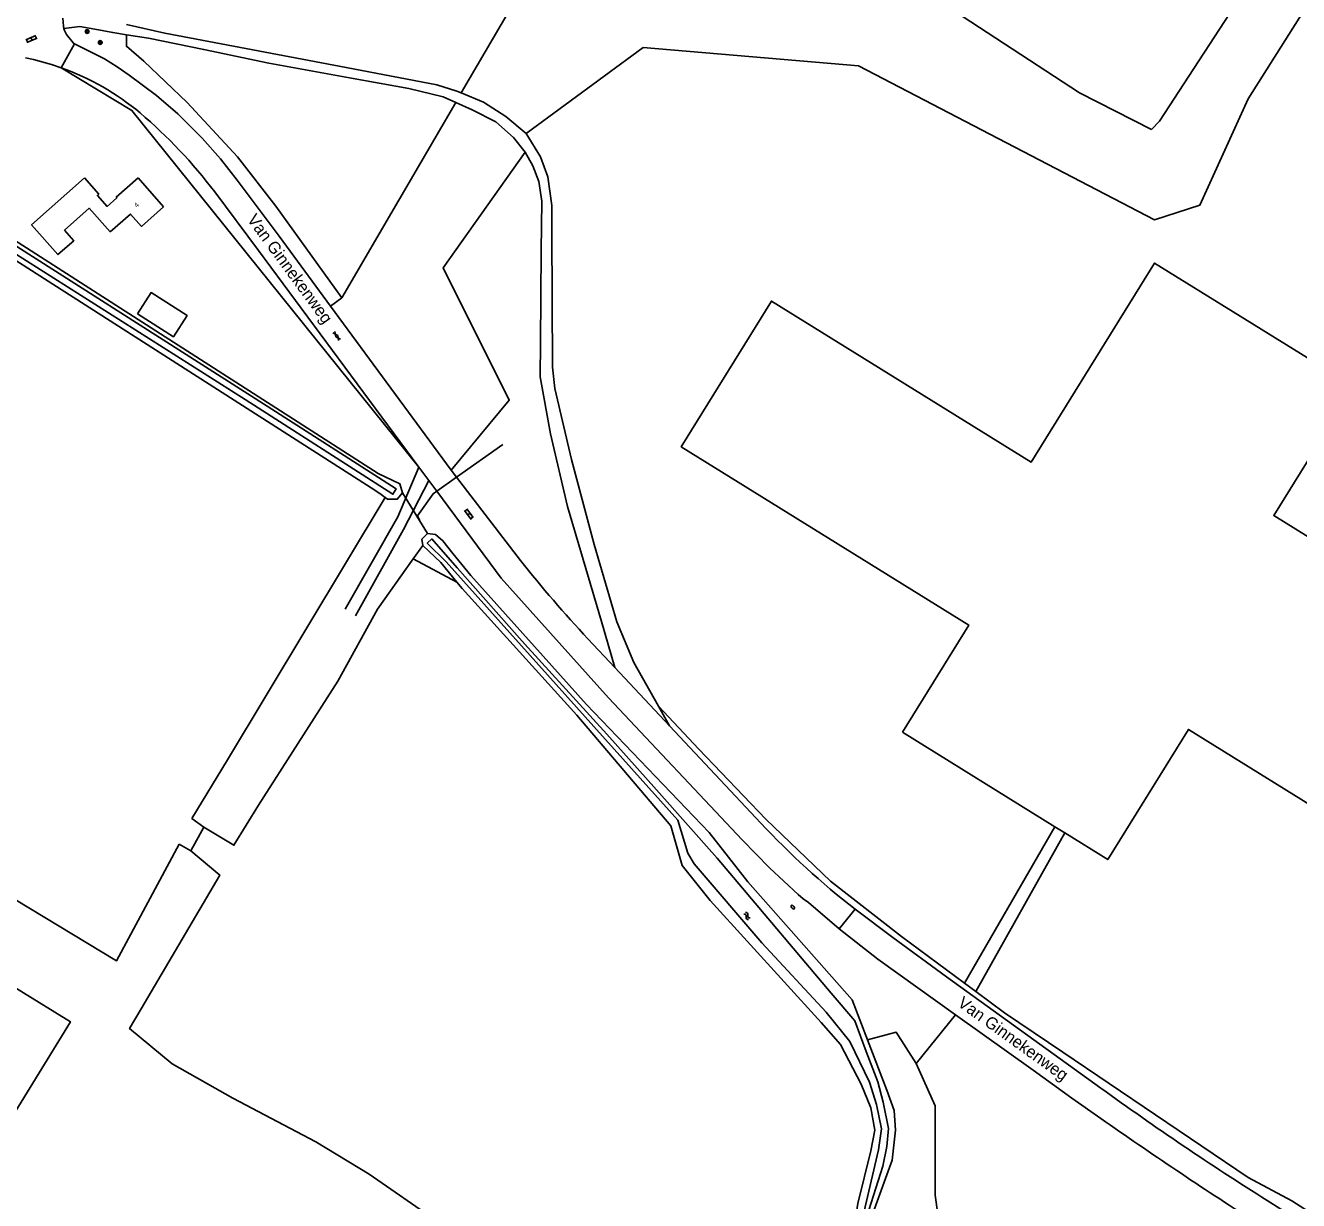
# Model space of a CAD drawing. Extents: x 136000 to 141014, y 402000 to 403500.
# Drawn here: x 139775 to 140041.4, y 402204 to 402449.7 of the extents above; entities that cross this region are included whole.
import ezdxf

# ---------------------------------------------------------------- set-up
doc = ezdxf.new("R2010")
doc.units = 0
for name, color, linetype in [('gg-afsc-draadraster', 7, 'Continuous'), ('gg-afsc-hekwerk', 7, 'Continuous'), ('gg-afsc-lijn draadraster', 7, 'Continuous'), ('gg-anno-huisnummerreeks BGT', 7, 'Continuous'), ('gg-anno-openbare ruimte label', 7, 'Continuous'), ('gg-bbg-gedigitaliseerde bebouwing', 7, 'Continuous'), ('gg-bbg-gedigitaliseerde bijgebouw', 7, 'Continuous'), ('gg-bbg-hoofdgebouw', 7, 'Continuous'), ('gg-knt-bronhoudergrens', 7, 'Continuous'), ('gg-knt-onverhard', 7, 'Continuous'), ('gg-knt-verharding', 7, 'Continuous'), ('gg-kntw-bovenkant insteek waterloop', 7, 'Continuous'), ('gg-kntw-waterlijn', 7, 'Continuous'), ('gt-grn-groengrens', 7, 'Continuous'), ('gt-grn-vlakafsluiter', 7, 'Continuous'), ('gt-grn-weggrens', 7, 'Continuous'), ('gt-symb-boom', 7, 'Continuous'), ('gt-symb-brandkraan', 7, 'Continuous'), ('gt-symb-gesloten verharding', 7, 'Continuous'), ('gt-symb-klinker verharding', 7, 'Continuous'), ('gt-symb-watersymbool', 7, 'Continuous')]:
    doc.layers.add(name, color=color, linetype=linetype)

# ---------------------------------------------------------------- blocks, each defined once
blk = doc.blocks.new('gt0-KL1')
at = {"layer": 'gt-symb-klinker verharding'}
for p, q in [((-1.15, 0.3), (1.15, 0.3)), ((-1, -0.3), (-1, 0.3)), ((-0.5, 0.3), (-0.5, 0.45)), ((0, -0.3), (0, 0.3)), ((0.5, 0.3), (0.5, 0.45)), ((1, -0.3), (1, 0.3)), ((-1.15, -0.3), (1.15, -0.3)), ((-0.5, -0.45), (-0.5, -0.3)), ((0.5, -0.45), (0.5, -0.3))]:
    blk.add_line(p, q, dxfattribs=at)
blk = doc.blocks.new('gt0-WA')
at = {"layer": 'gt-symb-watersymbool'}
for centre, start, end in [((-0.32, 0.02), 28.0725, 151.9275), ((0.43, 0.42), 208.0725, 331.9275), ((-0.32, -0.43), 28.0725, 151.9275), ((0.43, -0.03), 208.0725, 331.9275)]:
    blk.add_arc(centre, 0.425, start, end, dxfattribs=at)
blk = doc.blocks.new('gt0-BR')
at = {"layer": 'gt-symb-brandkraan'}
for centre, radius, start, end in [((-0.24, 0), 0.206, 107.5669, 252.4331), ((0.6, -2.66), 3, 106.892, 107.5669), ((0, -0.69), 0.938, 73.108, 106.892), ((-0.6, -2.66), 3, 72.4331, 73.108), ((0.24, 0), 0.206, 287.567, 72.4331), ((0.6, 2.66), 3, 252.4331, 253.108), ((0, 0.69), 0.938, 253.108, 286.8921), ((-0.6, 2.66), 3, 286.8921, 287.567)]:
    blk.add_arc(centre, radius, start, end, dxfattribs=at)
blk = doc.blocks.new('gt0-GESVH1')
at = {"layer": 'gt-symb-gesloten verharding'}
for p, q in [((-0.99, -0.26), (0.01, 0.24)), ((0.01, -0.26), (-0.99, 0.24)), ((0.01, 0.24), (1.01, -0.26)), ((1.01, 0.24), (0.01, -0.26))]:
    blk.add_line(p, q, dxfattribs=at)
blk = doc.blocks.new('gt0-BOOM')
at = {"layer": 'gt-symb-boom'}
for radius in [0.4, 0.2]:
    blk.add_circle((0, 0), radius, dxfattribs=at)

msp = doc.modelspace()

# ---------------------------------------------------------------- linework, layer by layer
at = {"layer": 'gg-afsc-draadraster'}
msp.add_line((139841.15, 402392.76), (139865.02, 402433.64), dxfattribs=at)
for points in [[(140010.58, 402427.94), (140012.24, 402429.7), (140018.4, 402439.15), (140051.67, 402490.14), (140079.16, 402534.36)], [(139908.71, 402501.32), (139960.49, 402458.55), (139995.55, 402435.67), (140010.58, 402427.94)], [(139866.18, 402435.62), (139899.1, 402492.01), (139893.54, 402494.63)], [(139796.13, 402447.79), (139796.1, 402445.37), (139799.72, 402442.26), (139808.8, 402433.64), (139819.33, 402422.26), (139827.4, 402411.94), (139841.15, 402392.76)], [(139758.71, 402407.51), (139743.08, 402376.77), (139729.06, 402353.37), (139703.15, 402310.12), (139751.62, 402279.73), (139794, 402254.11), (139807.13, 402278.52)], [(139809.81, 402283.88), (139817.22, 402296.18), (139850.25, 402351.02)]]:
    msp.add_lwpolyline(points, dxfattribs=at)
at = {"layer": 'gg-afsc-hekwerk'}
for p, q in [((139874.86, 402362.09), (139865.17, 402355.25)), ((139865.17, 402355.25), (139861.03, 402352.32)), ((139865.17, 402355.25), (139861.03, 402352.32))]:
    msp.add_line(p, q, dxfattribs=at)
msp.add_lwpolyline([(139861.03, 402352.32), (139860.27, 402351.79), (139857.01, 402347.21), (139857.45, 402346.25)], dxfattribs=at)
at = {"layer": 'gg-afsc-lijn draadraster'}
msp.add_lwpolyline([(140010.58, 402427.94), (140012.24, 402429.7), (140018.4, 402439.15), (140051.67, 402490.14), (140079.16, 402534.36), (140051.3, 402550.15), (140044.95, 402553.73), (140043.65, 402553.98), (140031.94, 402548.53), (140011.36, 402537.95), (140007.74, 402536.64), (139991.27, 402533.33), (139981.51, 402531.36), (139958.09, 402521.12), (139928.62, 402509.43), (139913, 402503.19), (139908.71, 402501.32), (139960.49, 402458.55), (139995.55, 402435.67), (140010.58, 402427.94)], dxfattribs=at)
at = {"layer": 'gg-bbg-gedigitaliseerde bebouwing'}
for points in [[(139787.34, 402417.85), (139776.25, 402408.07), (139781.77, 402401.8), (139785.08, 402404.71), (139783.13, 402406.92)], [(139792.67, 402406.54), (139788.31, 402411.49), (139783.13, 402406.92)], [(139792.67, 402406.54), (139796.94, 402410.3), (139799.23, 402407.7), (139803.89, 402411.8)], [(139762.03, 402205.04), (139784.4, 402241.38), (139743.55, 402266.54)]]:
    msp.add_lwpolyline(points, dxfattribs=at)
at = {"layer": 'gg-bbg-gedigitaliseerde bijgebouw'}
msp.add_lwpolyline([(139798.42, 402389.45), (139801.27, 402393.88), (139808.79, 402389.06), (139805.95, 402384.63), (139798.42, 402389.45)], dxfattribs=at)
at = {"layer": 'gg-bbg-hoofdgebouw'}
msp.add_line((139803.89, 402411.8), (139798.54, 402417.87), dxfattribs=at)
msp.add_lwpolyline([(139787.34, 402417.85), (139790.33, 402414.46), (139790.03, 402414.19), (139792.06, 402411.88), (139794.12, 402413.69), (139793.98, 402413.85), (139798.54, 402417.87)], dxfattribs=at)
at = {"layer": 'gg-knt-bronhoudergrens'}
for p, q in [((139856.11, 402338.19), (139865.23, 402333.34)), ((139809.81, 402283.88), (139812.33, 402282.1)), ((139812.33, 402282.1), (139809.6, 402277.15)), ((139809.6, 402277.15), (139807.13, 402278.52))]:
    msp.add_line(p, q, dxfattribs=at)
for points in [[(139856.11, 402338.19), (139848.65, 402327.65), (139840.35, 402312.61)], [(139840.35, 402312.61), (139823.73, 402286.66), (139818.6, 402278.31), (139812.33, 402282.1)], [(139809.6, 402277.15), (139815.64, 402272.05), (139799.2, 402244.1), (139796.76, 402239.95), (139805.66, 402232.6), (139818.35, 402225.43), (139835.74, 402216.27), (139846.88, 402209.51), (139875.51, 402189.69), (139880.75, 402185.06), (139892.57, 402169.1), (139911.26, 402148.77)]]:
    msp.add_lwpolyline(points, dxfattribs=at)
at = {"layer": 'gg-knt-onverhard'}
for p, q in [((139909.72, 402303.29), (139907.4, 402307.4)), ((139971.48, 402249.46), (139990.36, 402282.18)), ((139992.44, 402280.89), (139973.83, 402247.72))]:
    msp.add_line(p, q, dxfattribs=at)
for points in [[(139783.04, 402449.11), (139782.91, 402449.55), (139782.82, 402451.23)], [(139783.04, 402449.11), (139786.38, 402449.5), (139789.48, 402448.93)], [(139789.48, 402448.93), (139793.23, 402448.23), (139796.13, 402447.79)], [(139796.13, 402447.79), (139800.7, 402447.1), (139812.27, 402444.68), (139825.92, 402441.84), (139842.77, 402438.79), (139855.19, 402436.55), (139862.4, 402434.82), (139865.02, 402433.64)], [(139866.18, 402435.62), (139865.21, 402436.02), (139861.08, 402437.33), (139842.1, 402440.93), (139804.17, 402448.15), (139796.15, 402449.96)], [(139879.75, 402427.16), (139875.49, 402430.7), (139870.8, 402433.68), (139866.18, 402435.62)], [(139865.02, 402433.64), (139868.48, 402432.09), (139873.39, 402429.57), (139877.11, 402426.29), (139879.55, 402423.2)], [(139907.4, 402307.4), (139902.26, 402316.49), (139898.73, 402325.03), (139893.96, 402341.19), (139889.2, 402358.98), (139885.72, 402373.78), (139885.27, 402378.27), (139885.15, 402406.56), (139885.13, 402412.06), (139884.28, 402418.08), (139882.74, 402422.24), (139879.75, 402427.16)], [(139879.55, 402423.2), (139881.17, 402420.41), (139882.41, 402417.12), (139882.99, 402412.96), (139882.91, 402402.62), (139882.76, 402383.46), (139882.7, 402376.24), (139884.84, 402364.3), (139888.42, 402349.16), (139895.49, 402325.07), (139898.32, 402315.45)], [(139857.32, 402357.33), (139852.89, 402347), (139841.84, 402327.65)], [(139844.07, 402326.25), (139854.08, 402344.32), (139859.38, 402354.55)]]:
    msp.add_lwpolyline(points, dxfattribs=at)
at = {"layer": 'gg-knt-verharding'}
for p, q in [((139785.21, 402445.9), (139782.47, 402440.88)), ((139864.04, 402356.71), (139838.81, 402391.04)), ((139859.38, 402354.55), (139857.32, 402357.33)), ((139861.03, 402352.32), (139859.38, 402354.55)), ((139865.17, 402355.25), (139864.04, 402356.71)), ((139865.17, 402355.25), (139878.56, 402337.87)), ((139892.66, 402321.47), (139898.32, 402315.45)), ((139898.32, 402315.45), (139909.72, 402303.29)), ((139909.72, 402303.29), (139928.83, 402282.94))]:
    msp.add_line(p, q, dxfattribs=at)
for points in [[(139785.21, 402445.9), (139785.01, 402446), (139783.58, 402447.81), (139783.17, 402448.66), (139783.04, 402449.11)], [(139838.81, 402391.04), (139828.07, 402405.66), (139819.29, 402417.38), (139815.76, 402421.87), (139811.96, 402426.14), (139806.83, 402431.22), (139802.39, 402435.07), (139796.69, 402439.37), (139794.14, 402441.1), (139791.52, 402442.72), (139785.21, 402445.9)], [(139782.47, 402440.88), (139780.42, 402441.56), (139776.66, 402442.58), (139774.96, 402442.96)], [(139857.32, 402357.33), (139823.74, 402402.69), (139814.57, 402414.96)], [(139861.03, 402352.32), (139874.48, 402334.15), (139896.95, 402309.1), (139924.95, 402279.41), (139930.68, 402273.58), (139936.64, 402267.98), (139937.68, 402267.11), (139938.79, 402266.32), (139945.24, 402260.81)], [(139948.55, 402264.93), (139956.49, 402258.97), (139967.72, 402250.79), (140000, 402227.51)], [(139945.24, 402260.81), (139953.3, 402254.46), (139969.56, 402242.86)], [(139969.56, 402242.86), (139985.82, 402231.26), (139993.92, 402225.41), (140000, 402221.13)], [(140034.81, 402204), (140048.09, 402195.56), (140051.6, 402193.3)]]:
    msp.add_lwpolyline(points, dxfattribs=at)
for centre, radius, start, end in [((139764.93, 402391.16), 52.73, 49.7945, 70.5602), ((139730.35, 402350.77), 105.9, 37.3126, 49.6121), ((140082.68, 402499.1), 260.12, 218.3045, 223.0688), ((140051.26, 402397.19), 167.46, 223.0228, 232.1683), ((140361.07, 402724.66), 614.43, 234.01026, 237.92786), ((140567.76, 403033.82), 991.37, 235.06152, 237.2811)]:
    msp.add_arc(centre, radius, start, end, dxfattribs=at)
at = {"layer": 'gg-kntw-bovenkant insteek waterloop'}
for p, q in [((139849.39, 402351.62), (139850.25, 402351.02)), ((139857.93, 402342.33), (139859.09, 402343.47)), ((139858.1, 402340.95), (139857.93, 402342.33))]:
    msp.add_line(p, q, dxfattribs=at)
for points in [[(139853.9, 402351.98), (139853.33, 402353.84), (139848.79, 402356.03), (139760.32, 402412.71)], [(139760.7, 402408.38), (139848.06, 402352.53), (139849.39, 402351.62)], [(139850.25, 402351.02), (139850.72, 402350.7), (139852.76, 402350.66), (139853.9, 402351.98)], [(139859.09, 402343.47), (139860.78, 402343.31), (139862.34, 402341.97), (139864.43, 402339.33), (139868.2, 402334.7), (139892.37, 402307.73), (139918.02, 402280.97), (139926.14, 402270.66), (139947.95, 402245.95), (139951.17, 402237.59)], [(139858.1, 402340.95), (139861.88, 402337.43), (139865.23, 402333.34)], [(139900.17, 402293.94), (139890.32, 402305.53), (139866.33, 402332), (139865.23, 402333.34)], [(139948.05, 402190.94), (139948.05, 402196.02), (139949.15, 402203.4), (139951.88, 402214.42), (139952.71, 402218.74), (139951.89, 402223.37), (139949.86, 402228.34), (139945.54, 402236.61), (139941.49, 402241.22), (139918.27, 402266.73), (139912.39, 402274.07), (139910.02, 402282.34), (139900.17, 402293.94)], [(139951.17, 402237.59), (139955.22, 402227.07), (139956.72, 402222.79), (139957.02, 402218.7), (139956.32, 402212.42), (139952.34, 402201.46), (139951.24, 402193.33), (139952.74, 402189.64), (139958.12, 402185.46), (139960.21, 402181.07)]]:
    msp.add_lwpolyline(points, dxfattribs=at)
at = {"layer": 'gg-kntw-waterlijn'}
for points in [[(139825.55, 402370.12), (139852.55, 402352.8), (139851.85, 402351.71), (139820.93, 402371.54), (139757.98, 402411.36), (139758.3, 402413.78), (139760.96, 402418.69), (139770.5, 402433.15), (139771.66, 402432.39), (139759.51, 402413.25), (139759.41, 402412.23), (139825.55, 402370.12)], [(139949.73, 402198.52), (139953.45, 402214.62), (139954.08, 402218.98), (139953.03, 402224.1), (139951.6, 402228.78), (139947.46, 402237.22), (139942.5, 402243.39), (139929.08, 402257.92), (139914.89, 402274.4), (139913.59, 402276.65), (139911.51, 402283.57), (139862.98, 402337.55), (139859.05, 402341.49), (139859.98, 402342.37), (139865.33, 402336.33), (139879.45, 402320.33), (139893.06, 402305.4), (139896.59, 402301.52), (139907, 402289.85), (139919.71, 402275.62), (139943.58, 402247.35), (139948.48, 402241.55), (139950.9, 402235.19), (139953.32, 402228.84), (139954.42, 402224.55), (139955.55, 402219.04), (139955.2, 402215.28), (139954.36, 402211.21), (139951.41, 402201.98)]]:
    msp.add_lwpolyline(points, dxfattribs=at)
at = {"layer": 'gt-grn-groengrens'}
for p, q in [((139841.15, 402392.76), (139838.81, 402391.04)), ((139853.9, 402351.98), (139859.09, 402343.47)), ((139973.83, 402247.72), (139971.48, 402249.46)), ((139969.56, 402242.86), (139961.32, 402232.63))]:
    msp.add_line(p, q, dxfattribs=at)
for points in [[(139857.32, 402357.33), (139797.24, 402431.98), (139782.47, 402440.88)], [(139971.48, 402249.46), (139958.28, 402259.23), (139943.44, 402270.75), (139929.86, 402283.77), (139915.9, 402298.38), (139907.4, 402307.4)], [(140124.12, 402150.08), (140039.92, 402203.92), (140030.81, 402208.83), (139992, 402235.05), (139979.82, 402243.28), (139973.83, 402247.72)], [(139961.32, 402232.63), (139957.15, 402239.23), (139951.17, 402237.59)], [(139961.32, 402232.63), (139965.31, 402223.82), (139965.32, 402205.13), (139968.09, 402185.28), (139973.31, 402184.4), (139973.48, 402179.06)]]:
    msp.add_lwpolyline(points, dxfattribs=at)
at = {"layer": 'gt-grn-vlakafsluiter'}
for p, q in [((139858.1, 402340.95), (139856.11, 402338.19)), ((139990.36, 402282.18), (139958.47, 402301.96)), ((139992.44, 402280.89), (139990.36, 402282.18))]:
    msp.add_line(p, q, dxfattribs=at)
for points in [[(139879.75, 402427.16), (139904.24, 402445.09), (139949.3, 402441.29), (140011.19, 402409.08), (140020.72, 402412.17), (140030.81, 402434.4), (140069.99, 402496.4), (140083.9, 402518.41), (140089.62, 402522.71), (140096.79, 402508.22), (140100.74, 402477.33), (140113.32, 402455.52), (140116.15, 402439.66), (140112.93, 402425.17), (140107.44, 402415.43)], [(139879.55, 402423.2), (139862.38, 402399.06), (139876.21, 402371.39), (139864.04, 402356.71)], [(139958.47, 402301.96), (139972.34, 402324.32), (139912.19, 402361.62), (139931.07, 402392.08), (139985.4, 402358.38), (140011.24, 402400.03), (140052.89, 402374.2), (140036.17, 402347.24), (140056.65, 402334.54), (140061.94, 402343.08), (140083.45, 402329.74), (140069.21, 402306.78), (140111.5, 402280.55), (140095.46, 402254.69), (140018.32, 402302.53), (140001.44, 402275.31), (139992.44, 402280.89)]]:
    msp.add_lwpolyline(points, dxfattribs=at)
at = {"layer": 'gt-grn-weggrens'}
msp.add_line((139945.24, 402260.81), (139948.55, 402264.93), dxfattribs=at)

# ---------------------------------------------------------------- block references
at = {"layer": 'gt-symb-boom'}
for p in [(139787.89, 402448.47), (139790.64, 402446.16)]:
    msp.add_blockref('gt0-BOOM', p, dxfattribs=at)
at = {"layer": 'gt-symb-brandkraan', "rotation": -50.35582504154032}
msp.add_blockref('gt0-BR', (139935.54, 402265.35), dxfattribs=at)
at = {"layer": 'gt-symb-gesloten verharding', "rotation": -53.7030410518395}
msp.add_blockref('gt0-GESVH1', (139840.11, 402384.79), dxfattribs=at)
at = {"layer": 'gt-symb-klinker verharding'}
for p, rotation in [((139776.24, 402446.91), 23.206114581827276), ((139867.76, 402347.54), -53.130102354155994)]:
    msp.add_blockref('gt0-KL1', p, dxfattribs=dict(at, rotation=rotation))
at = {"layer": 'gt-symb-watersymbool', "rotation": -48.3236422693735}
msp.add_blockref('gt0-WA', (139925.91, 402263.54), dxfattribs=at)

# ---------------------------------------------------------------- texts
at = {"layer": 'gg-anno-huisnummerreeks BGT'}
msp.add_text('4', height=1, rotation=41.4, dxfattribs=at).set_placement((139798.25, 402411.56))
at = {"layer": 'gg-anno-openbare ruimte label'}
for rotation, p in [(306.3, (139821.25, 402409.13)), (324.3, (139969.83, 402244.83))]:
    msp.add_text('Van Ginnekenweg', height=2.5, rotation=rotation, dxfattribs=at).set_placement(p)

doc.saveas('drawing.dxf')
